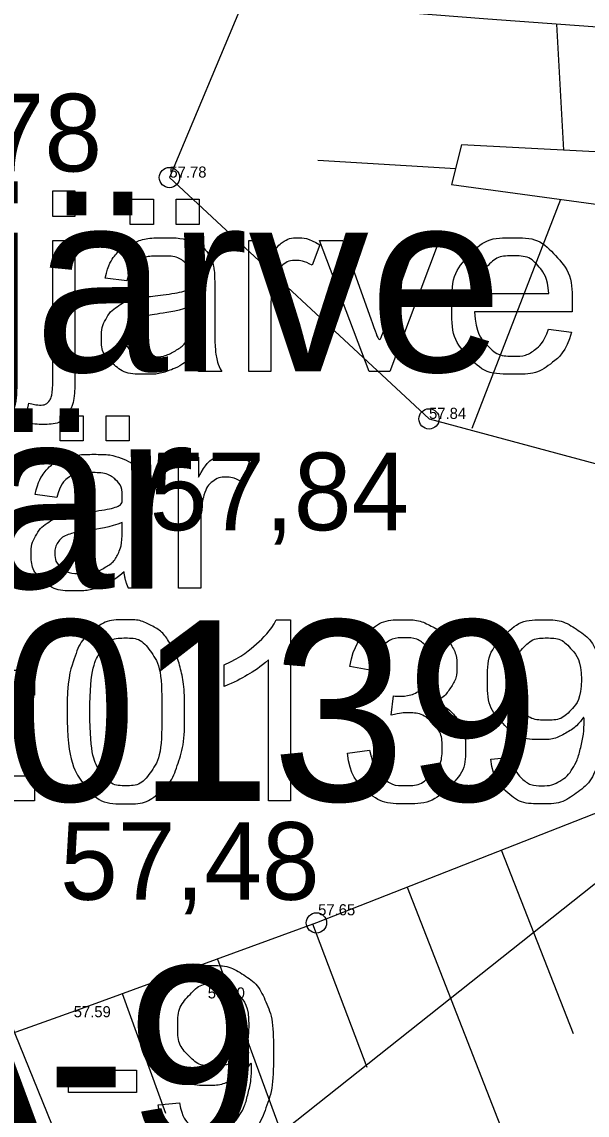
# Model space of a CAD drawing. Extents: x 700746 to 706058, y 6570320 to 6580460.
# Drawn here: x 702933.79 to 702951.64, y 6577416.46 to 6577450.98 of the extents above; entities that cross this region are included whole.
import ezdxf

# ---------------------------------------------------------------- set-up
doc = ezdxf.new("R2010")
doc.units = 0
for name, color, linetype in [('GEOLPUNKT', 7, 'Continuous'), ('kataster', 7, 'Continuous'), ('Kataster tekst', 7, 'Continuous'), ('KORGUS-EH2000', 7, 'Continuous'), ('Lõige', 7, 'Continuous'), ('MOOTKORG-EH2000', 7, 'Continuous'), ('RELJEEF', 7, 'Continuous')]:
    doc.layers.add(name, color=color, linetype=linetype)

msp = doc.modelspace()

# ---------------------------------------------------------------- linework, layer by layer
at = {"layer": 'GEOLPUNKT'}
for points in [[(702929.689, 6577415.459), (702931.88, 6577421.159), (702932.696, 6577421.159), (702935.024, 6577415.459), (702934.165, 6577415.459), (702933.505, 6577417.184), (702931.114, 6577417.184), (702930.489, 6577415.459), (702929.689, 6577415.459)], [(702935.26, 6577417.171), (702935.26, 6577417.875), (702937.414, 6577417.875), (702937.414, 6577417.171), (702935.26, 6577417.171)], [(702938.096, 6577416.78), (702938.77, 6577416.841)]]:
    msp.add_lwpolyline(points, dxfattribs=at)
for points in [[(702938.77, 6577416.841), (702938.855, 6577416.365), (702939.096, 6577416.151), (702939.337, 6577415.937), (702939.714, 6577415.937), (702940.036, 6577415.937), (702940.28, 6577416.085), (702940.523, 6577416.233), (702940.678, 6577416.48), (702940.832, 6577416.727), (702940.937, 6577417.147), (702941.042, 6577417.567), (702941.042, 6577418.003), (702941.042, 6577418.049), (702941.038, 6577418.143), (702940.828, 6577417.808), (702940.465, 6577417.6), (702940.102, 6577417.392), (702939.678, 6577417.392), (702938.971, 6577417.392), (702938.482, 6577417.905), (702937.992, 6577418.418), (702937.992, 6577419.257), (702937.992, 6577420.124), (702938.503, 6577420.652), (702939.014, 6577421.181), (702939.783, 6577421.181), (702940.339, 6577421.181), (702940.799, 6577420.882), (702941.259, 6577420.582), (702941.498, 6577420.029), (702941.737, 6577419.475), (702941.737, 6577418.426), (702941.737, 6577417.334), (702941.5, 6577416.687), (702941.263, 6577416.04), (702940.795, 6577415.702), (702940.327, 6577415.364), (702939.697, 6577415.364), (702939.029, 6577415.364), (702938.605, 6577415.735), (702938.182, 6577416.107), (702938.096, 6577416.78)], [(702940.96, 6577419.293), (702940.96, 6577419.895), (702940.641, 6577420.249), (702940.322, 6577420.603), (702939.869, 6577420.603), (702939.402, 6577420.603), (702939.058, 6577420.222), (702938.713, 6577419.841), (702938.713, 6577419.234), (702938.713, 6577418.69), (702939.04, 6577418.35), (702939.367, 6577418.009), (702939.85, 6577418.009), (702940.335, 6577418.009), (702940.647, 6577418.35), (702940.96, 6577418.69), (702940.96, 6577419.293)]]:
    msp.add_open_spline(points, degree=3, dxfattribs=at)
at = {"layer": 'kataster'}
for points in [[(702934.767, 6577444.826), (702934.767, 6577445.638), (702935.466, 6577445.638), (702935.466, 6577444.826), (702934.767, 6577444.826)], [(702937.213, 6577444.583), (702937.213, 6577445.378), (702937.943, 6577445.378), (702937.943, 6577444.583), (702937.213, 6577444.583)], [(702938.664, 6577444.583), (702938.664, 6577445.378), (702939.394, 6577445.378), (702939.394, 6577444.583), (702938.664, 6577444.583)], [(702934.767, 6577439.73), (702934.767, 6577444.07), (702935.466, 6577444.07), (702935.466, 6577439.716)], [(702940.958, 6577439.938), (702940.958, 6577444.07), (702941.588, 6577444.07), (702941.588, 6577443.444)], [(702944.756, 6577439.938), (702943.191, 6577444.07), (702943.93, 6577444.07), (702944.815, 6577441.596)], [(702945.339, 6577441.549), (702946.256, 6577444.07), (702946.975, 6577444.07), (702945.413, 6577439.938), (702944.756, 6577439.938)], [(702943.2, 6577443.938), (702942.955, 6577443.29)], [(702937.109, 6577442.797), (702936.422, 6577442.888)], [(702939.881, 6577442.602), (702939.881, 6577441.669)], [(702948.127, 6577442.397), (702950.434, 6577442.397)], [(702939.173, 6577441.754), (702939.177, 6577442.011)], [(702941.658, 6577442.102), (702941.658, 6577439.938), (702940.958, 6577439.938)], [(702951.168, 6577441.824), (702948.087, 6577441.824)], [(702950.426, 6577441.272), (702951.149, 6577441.181)], [(702940.102, 6577439.938), (702939.372, 6577439.938)], [(702933.88, 6577438.339), (702934.009, 6577438.933)], [(702934.997, 6577437.743), (702934.997, 6577438.538), (702935.727, 6577438.538), (702935.727, 6577437.743), (702934.997, 6577437.743)], [(702936.449, 6577437.743), (702936.449, 6577438.538), (702937.178, 6577438.538), (702937.178, 6577437.743), (702936.449, 6577437.743)], [(702938.742, 6577433.098), (702938.742, 6577437.23), (702939.372, 6577437.23), (702939.372, 6577436.604)], [(702940.984, 6577437.098), (702940.739, 6577436.45)], [(702934.893, 6577435.957), (702934.207, 6577436.048)], [(702937.665, 6577435.762), (702937.665, 6577434.829)], [(702936.957, 6577434.914), (702936.961, 6577435.171)], [(702939.442, 6577435.262), (702939.442, 6577433.098), (702938.742, 6577433.098)], [(702937.887, 6577433.098), (702937.157, 6577433.098)], [(702941.825, 6577432.1), (702942.276, 6577432.1), (702942.276, 6577426.378)], [(702933.396, 6577429.715), (702933.396, 6577430.51), (702934.191, 6577430.51), (702934.191, 6577429.715), (702933.396, 6577429.715)], [(702940.177, 6577429.993), (702940.177, 6577430.67)], [(702942.276, 6577426.378), (702941.576, 6577426.378), (702941.576, 6577430.837)], [(702944.843, 6577430.497), (702944.144, 6577430.623)], [(702945.454, 6577429.081), (702945.532, 6577429.693)], [(702944.074, 6577427.89), (702944.774, 6577427.981)], [(702948.601, 6577427.699), (702949.275, 6577427.76)], [(702933.396, 6577426.378), (702933.396, 6577427.173), (702934.191, 6577427.173), (702934.191, 6577426.378), (702933.396, 6577426.378)]]:
    msp.add_lwpolyline(points, dxfattribs=at)
for points, degree in [([(702936.422, 6577442.888), (702936.516, 6577443.328), (702936.729, 6577443.599), (702936.943, 6577443.869), (702937.347, 6577444.015), (702937.751, 6577444.161), (702938.284, 6577444.161), (702938.812, 6577444.161), (702939.142, 6577444.037), (702939.473, 6577443.912), (702939.628, 6577443.724), (702939.784, 6577443.535), (702939.846, 6577443.247), (702939.881, 6577443.068), (702939.881, 6577442.602)], 3), ([(702941.588, 6577443.444), (702941.829, 6577443.882), (702942.033, 6577444.022), (702942.237, 6577444.161), (702942.481, 6577444.161), (702942.835, 6577444.161), (702943.2, 6577443.938)], 3), ([(702951.149, 6577441.181), (702950.978, 6577440.547), (702950.515, 6577440.197), (702950.052, 6577439.847), (702949.333, 6577439.847), (702948.428, 6577439.847), (702947.897, 6577440.405), (702947.366, 6577440.963), (702947.366, 6577441.969), (702947.366, 6577443.011), (702947.903, 6577443.586), (702948.439, 6577444.161), (702949.294, 6577444.161), (702950.122, 6577444.161), (702950.647, 6577443.597), (702951.172, 6577443.033), (702951.172, 6577442.011), (702951.172, 6577441.948), (702951.168, 6577441.824)], 3), ([(702939.233, 6577440.447), (702938.843, 6577440.118), (702938.483, 6577439.983), (702938.124, 6577439.847), (702937.712, 6577439.847), (702937.032, 6577439.847), (702936.666, 6577440.179), (702936.301, 6577440.511), (702936.301, 6577441.028), (702936.301, 6577441.331), (702936.439, 6577441.581), (702936.577, 6577441.832), (702936.8, 6577441.983), (702937.024, 6577442.135), (702937.304, 6577442.213), (702937.51, 6577442.267), (702937.925, 6577442.317), (702938.773, 6577442.418), (702939.173, 6577442.558), (702939.177, 6577442.702), (702939.177, 6577442.741), (702939.177, 6577443.17), (702938.979, 6577443.346), (702938.711, 6577443.583), (702938.184, 6577443.583), (702937.691, 6577443.583), (702937.456, 6577443.41), (702937.221, 6577443.237), (702937.109, 6577442.797)], 3), ([(702942.955, 6577443.29), (702942.699, 6577443.44), (702942.444, 6577443.44), (702942.216, 6577443.44), (702942.034, 6577443.302), (702941.852, 6577443.164), (702941.774, 6577442.919), (702941.658, 6577442.545), (702941.658, 6577442.102)], 3), ([(702950.434, 6577442.397), (702950.387, 6577442.92), (702950.169, 6577443.182), (702949.834, 6577443.588), (702949.301, 6577443.588), (702948.819, 6577443.588), (702948.49, 6577443.264), (702948.162, 6577442.94), (702948.127, 6577442.397)], 3), ([(702939.177, 6577442.011), (702938.796, 6577441.855), (702938.033, 6577441.747), (702937.601, 6577441.684), (702937.422, 6577441.607), (702937.243, 6577441.529), (702937.145, 6577441.379), (702937.048, 6577441.23), (702937.048, 6577441.047), (702937.048, 6577440.768), (702937.26, 6577440.581), (702937.472, 6577440.395), (702937.879, 6577440.395), (702938.283, 6577440.395), (702938.598, 6577440.571), (702938.913, 6577440.748), (702939.06, 6577441.055), (702939.173, 6577441.292), (702939.173, 6577441.754)], 3), ([(702939.881, 6577441.669), (702939.881, 6577440.694), (702939.925, 6577440.435), (702939.97, 6577440.176), (702940.102, 6577439.938)], 3), ([(702944.815, 6577441.596), (702944.958, 6577441.195), (702945.079, 6577440.763), (702945.172, 6577441.09), (702945.339, 6577441.549)], 3), ([(702948.087, 6577441.824), (702948.126, 6577441.144), (702948.473, 6577440.782), (702948.819, 6577440.421), (702949.336, 6577440.421), (702949.721, 6577440.421), (702949.994, 6577440.624), (702950.266, 6577440.827), (702950.426, 6577441.272)], 3), ([(702939.372, 6577439.938), (702939.264, 6577440.156), (702939.233, 6577440.447)], 2), ([(702935.466, 6577439.716), (702935.466, 6577438.954), (702935.268, 6577438.655), (702935.015, 6577438.266), (702934.428, 6577438.266), (702934.145, 6577438.266), (702933.88, 6577438.339)], 3), ([(702934.009, 6577438.933), (702934.22, 6577438.878), (702934.341, 6577438.878), (702934.556, 6577438.878), (702934.662, 6577439.02), (702934.767, 6577439.162), (702934.767, 6577439.73)], 3), ([(702934.207, 6577436.048), (702934.3, 6577436.488), (702934.514, 6577436.759), (702934.727, 6577437.029), (702935.132, 6577437.175), (702935.536, 6577437.321), (702936.068, 6577437.321), (702936.596, 6577437.321), (702936.927, 6577437.197), (702937.257, 6577437.072), (702937.412, 6577436.884), (702937.568, 6577436.695), (702937.63, 6577436.407), (702937.665, 6577436.228), (702937.665, 6577435.762)], 3), ([(702939.372, 6577436.604), (702939.613, 6577437.042), (702939.817, 6577437.182), (702940.021, 6577437.321), (702940.266, 6577437.321), (702940.619, 6577437.321), (702940.984, 6577437.098)], 3), ([(702937.018, 6577433.607), (702936.627, 6577433.278), (702936.268, 6577433.143), (702935.908, 6577433.007), (702935.496, 6577433.007), (702934.816, 6577433.007), (702934.45, 6577433.339), (702934.085, 6577433.671), (702934.085, 6577434.188), (702934.085, 6577434.491), (702934.223, 6577434.741), (702934.361, 6577434.992), (702934.585, 6577435.143), (702934.808, 6577435.295), (702935.088, 6577435.373), (702935.294, 6577435.427), (702935.71, 6577435.477), (702936.557, 6577435.578), (702936.957, 6577435.718), (702936.961, 6577435.862), (702936.961, 6577435.901), (702936.961, 6577436.33), (702936.763, 6577436.506), (702936.496, 6577436.743), (702935.968, 6577436.743), (702935.475, 6577436.743), (702935.24, 6577436.57), (702935.006, 6577436.397), (702934.893, 6577435.957)], 3), ([(702940.739, 6577436.45), (702940.484, 6577436.6), (702940.228, 6577436.6), (702940, 6577436.6), (702939.818, 6577436.462), (702939.636, 6577436.324), (702939.558, 6577436.079), (702939.442, 6577435.705), (702939.442, 6577435.262)], 3), ([(702936.961, 6577435.171), (702936.58, 6577435.015), (702935.817, 6577434.907), (702935.385, 6577434.844), (702935.206, 6577434.767), (702935.027, 6577434.689), (702934.93, 6577434.539), (702934.832, 6577434.39), (702934.832, 6577434.207), (702934.832, 6577433.928), (702935.044, 6577433.741), (702935.256, 6577433.555), (702935.664, 6577433.555), (702936.068, 6577433.555), (702936.382, 6577433.731), (702936.697, 6577433.908), (702936.845, 6577434.215), (702936.957, 6577434.452), (702936.957, 6577434.914)], 3), ([(702937.665, 6577434.829), (702937.665, 6577433.854), (702937.71, 6577433.595), (702937.754, 6577433.336), (702937.887, 6577433.098)], 3), ([(702937.157, 6577433.098), (702937.049, 6577433.316), (702937.018, 6577433.607)], 2), ([(702935.216, 6577429.189), (702935.216, 6577430.2), (702935.424, 6577430.817), (702935.632, 6577431.434), (702936.042, 6577431.767), (702936.451, 6577432.1), (702937.073, 6577432.1), (702937.532, 6577432.1), (702937.879, 6577431.915), (702938.225, 6577431.731), (702938.45, 6577431.383), (702938.674, 6577431.035), (702938.802, 6577430.536), (702938.93, 6577430.037), (702938.93, 6577429.189), (702938.93, 6577428.187), (702938.725, 6577427.57), (702938.519, 6577426.953), (702938.109, 6577426.618), (702937.699, 6577426.283), (702937.073, 6577426.283), (702936.249, 6577426.283), (702935.779, 6577426.871), (702935.216, 6577427.584), (702935.216, 6577429.189)], 3), ([(702940.177, 6577430.67), (702940.764, 6577430.946), (702941.203, 6577431.338), (702941.642, 6577431.731), (702941.825, 6577432.1)], 3), ([(702944.144, 6577430.623), (702944.272, 6577431.326), (702944.727, 6577431.713), (702945.183, 6577432.1), (702945.859, 6577432.1), (702946.326, 6577432.1), (702946.719, 6577431.9), (702947.112, 6577431.7), (702947.32, 6577431.355), (702947.528, 6577431.009), (702947.528, 6577430.621), (702947.528, 6577430.252), (702947.33, 6577429.95), (702947.132, 6577429.647), (702946.743, 6577429.468), (702947.248, 6577429.352), (702947.527, 6577428.985), (702947.806, 6577428.617), (702947.806, 6577428.066), (702947.806, 6577427.32), (702947.262, 6577426.801), (702946.718, 6577426.283), (702945.886, 6577426.283), (702945.136, 6577426.283), (702944.64, 6577426.73), (702944.144, 6577427.178), (702944.074, 6577427.89)], 3), ([(702949.275, 6577427.76), (702949.36, 6577427.285), (702949.601, 6577427.07), (702949.842, 6577426.856), (702950.218, 6577426.856), (702950.541, 6577426.856), (702950.784, 6577427.004), (702951.028, 6577427.152), (702951.183, 6577427.399), (702951.337, 6577427.646), (702951.442, 6577428.066), (702951.546, 6577428.486), (702951.546, 6577428.922), (702951.546, 6577428.969), (702951.543, 6577429.062), (702951.333, 6577428.728), (702950.97, 6577428.52), (702950.606, 6577428.312), (702950.183, 6577428.312), (702949.476, 6577428.312), (702948.987, 6577428.824), (702948.497, 6577429.337), (702948.497, 6577430.177), (702948.497, 6577431.043), (702949.008, 6577431.572), (702949.519, 6577432.1), (702950.288, 6577432.1), (702950.844, 6577432.1), (702951.304, 6577431.801), (702951.764, 6577431.502), (702952.003, 6577430.948), (702952.242, 6577430.394), (702952.242, 6577429.345), (702952.242, 6577428.253), (702952.005, 6577427.606), (702951.768, 6577426.959), (702951.3, 6577426.621), (702950.832, 6577426.283), (702950.202, 6577426.283), (702949.534, 6577426.283), (702949.11, 6577426.654), (702948.687, 6577427.026), (702948.601, 6577427.699)], 3), ([(702935.937, 6577429.189), (702935.937, 6577427.783), (702936.265, 6577427.32), (702936.592, 6577426.856), (702937.073, 6577426.856), (702937.554, 6577426.856), (702937.882, 6577427.322), (702938.209, 6577427.787), (702938.209, 6577429.189), (702938.209, 6577430.597), (702937.882, 6577431.059), (702937.555, 6577431.522), (702937.065, 6577431.522), (702936.585, 6577431.522), (702936.297, 6577431.114), (702935.937, 6577430.593), (702935.937, 6577429.189)], 3), ([(702945.532, 6577429.693), (702945.602, 6577429.685), (702945.645, 6577429.685), (702946.092, 6577429.685), (702946.449, 6577429.918), (702946.807, 6577430.151), (702946.807, 6577430.637), (702946.807, 6577431.022), (702946.547, 6577431.274), (702946.286, 6577431.527), (702945.874, 6577431.527), (702945.465, 6577431.527), (702945.193, 6577431.269), (702944.921, 6577431.012), (702944.843, 6577430.497)], 3), ([(702951.464, 6577430.212), (702951.464, 6577430.814), (702951.145, 6577431.168), (702950.826, 6577431.522), (702950.374, 6577431.522), (702949.907, 6577431.522), (702949.562, 6577431.141), (702949.218, 6577430.76), (702949.218, 6577430.153), (702949.218, 6577429.609), (702949.545, 6577429.269), (702949.872, 6577428.928), (702950.355, 6577428.928), (702950.84, 6577428.928), (702951.152, 6577429.269), (702951.464, 6577429.609), (702951.464, 6577430.212)], 3), ([(702941.576, 6577430.837), (702941.324, 6577430.596), (702940.914, 6577430.355), (702940.504, 6577430.114), (702940.177, 6577429.993)], 3), ([(702944.774, 6577427.981), (702944.894, 6577427.386), (702945.183, 6577427.123), (702945.471, 6577426.86), (702945.889, 6577426.86), (702946.385, 6577426.86), (702946.724, 6577427.203), (702947.063, 6577427.545), (702947.063, 6577428.05), (702947.063, 6577428.532), (702946.748, 6577428.845), (702946.434, 6577429.158), (702945.948, 6577429.158), (702945.749, 6577429.158), (702945.454, 6577429.081)], 3)]:
    msp.add_open_spline(points, degree=degree, dxfattribs=at)
at = {"layer": 'KORGUS-EH2000'}
for centre in [(702938.45, 6577446.059), (702946.65, 6577438.44), (702943.094, 6577422.526)]:
    msp.add_circle(centre, 0.32, dxfattribs=at)
at = {"layer": 'Lõige'}
msp.add_lwpolyline([(702834.687, 6577213.734), (702849.883, 6577229.558), (702901.645, 6577283.339), (702934.372, 6577351.305), (702933.752, 6577409.378), (702972.502, 6577440.12), (702995.067, 6577474.124)], dxfattribs=at)
at = {"layer": 'RELJEEF'}
for p, q in [((702950.909, 6577446.921), (702950.682, 6577450.899)), ((702943.142, 6577446.612), (702947.492, 6577446.348)), ((702950.805, 6577445.37), (702948.003, 6577438.134)), ((702951.211, 6577419.024), (702948.938, 6577424.819)), ((702945.959, 6577423.65), (702949.999, 6577413.338)), ((702944.692, 6577417.958), (702942.979, 6577422.484)), ((702939.974, 6577421.385), (702942.849, 6577413.526)), ((702938.339, 6577416.51), (702936.969, 6577420.285))]:
    msp.add_line(p, q, dxfattribs=at)
for points in [[(703109.46, 6577431.896), (703109.656, 6577434.759), (703101.214, 6577436.715), (703085.509, 6577439.638), (703069.305, 6577441.281), (703037.55, 6577444.252), (703013.327, 6577445.875), (702998.889, 6577446.952), (702979.072, 6577448.832), (702948.509, 6577451.058), (702940.805, 6577451.666), (702938.45, 6577446.059), (702946.65, 6577438.44), (702961.408, 6577434.473), (702975.034, 6577431.125), (702985.22, 6577430.254), (702985.226, 6577430.27)], [(703006.87, 6577445.191), (702977.849, 6577445.516), (702947.677, 6577447.089), (702947.364, 6577445.837), (702975.433, 6577442.025)], [(703081.591, 6577433.914), (703051.255, 6577439.027), (703044.9, 6577437.228), (703028.405, 6577437.067), (703023.926, 6577437.023), (703023.926, 6577437.023), (703022.122, 6577437.006), (703010.161, 6577438.912), (702999.311, 6577434.95), (702985.226, 6577430.27), (702981.377, 6577425.236), (702969.688, 6577426.486), (702959.208, 6577427.828), (702953.454, 6577426.59), (702943.094, 6577422.526), (702935.783, 6577419.852), (702922.929, 6577415.266), (702912.447, 6577410.927), (702903.931, 6577405.484), (702898.641, 6577406.465), (702883.139, 6577396.626), (702867.868, 6577390.782)]]:
    msp.add_lwpolyline(points, dxfattribs=at)

# ---------------------------------------------------------------- texts
at = {"layer": 'GEOLPUNKT'}
msp.add_text('PA-9', height=5.7, dxfattribs=at).set_placement((702924.385, 6577415.459))
at = {"layer": 'Kataster tekst'}
for s, p in [('Põhja-Pannjärve ', (702892.638, 6577439.938)), ('liivakarjäär', (702902.826, 6577433.098)), ('22901:001:0139', (702895.047, 6577426.378))]:
    msp.add_text(s, height=5.7, dxfattribs=at).set_placement(p)
at = {"layer": 'KORGUS-EH2000'}
for s, p in [('57,78', (702928.124, 6577446.254)), ('57,84', (702937.825, 6577434.924)), ('57,48', (702934.997, 6577423.256))]:
    msp.add_text(s, height=2.45, dxfattribs=at).set_placement(p)
at = {"layer": 'MOOTKORG-EH2000'}
for s, p in [('57.78', (702938.45, 6577446.059)), ('57.84', (702946.65, 6577438.44)), ('57.65', (702943.147, 6577422.766)), ('56.50', (702939.662, 6577420.14)), ('57.59', (702935.428, 6577419.547))]:
    msp.add_text(s, height=0.35, dxfattribs=at).set_placement(p)

doc.saveas('drawing.dxf')
